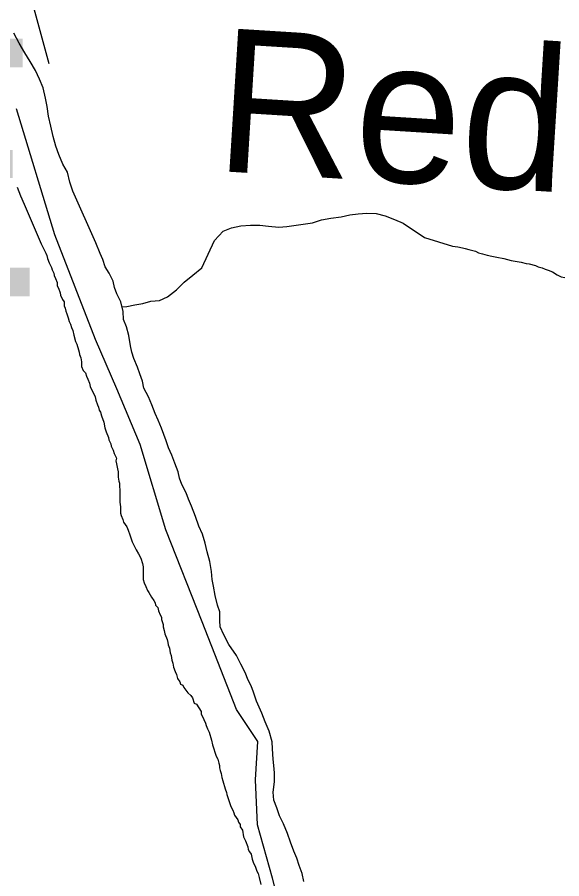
# Model space of a CAD drawing. Extents: x -59 to 82, y -3 to 49.
# Drawn here: x -52.99 to -52.63, y 47.505 to 48.075 of the extents above; entities that cross this region are included whole.
import ezdxf

# ---------------------------------------------------------------- set-up
doc = ezdxf.new("R2010")
doc.units = 0
for name, color, linetype in [('GM_X_Corporation', 7, 'Continuous'), ('GM_X_Major_River', 7, 'Continuous'), ('GM_X_Minor_River', 7, 'Continuous'), ('GM_X_Minor_River_Text', 7, 'Continuous'), ('GM_X_Township_Road', 7, 'Continuous'), ('GM_X_Township_Text', 7, 'Continuous')]:
    doc.layers.add(name, color=color, linetype=linetype)

msp = doc.modelspace()

# ---------------------------------------------------------------- linework, layer by layer
at = {"layer": 'GM_X_Corporation'}
for p, q in [((-52.96533, 47.93121), (-52.99077, 48.01469)), ((-52.93848, 47.86188), (-52.96533, 47.93121)), ((-52.92434, 47.82934), (-52.93848, 47.86188)), ((-52.90879, 47.79255), (-52.92434, 47.82934)), ((-52.89184, 47.73595), (-52.90879, 47.79255)), ((-52.8678, 47.67511), (-52.89184, 47.73595)), ((-52.84519, 47.6171), (-52.8678, 47.67511)), ((-52.83105, 47.59587), (-52.84519, 47.6171)), ((-52.83248, 47.5704), (-52.83105, 47.59587)), ((-52.83108, 47.54069), (-52.83248, 47.5704)), ((-52.82119, 47.50532), (-52.83108, 47.54069)), ((-52.8113, 47.46571), (-52.82119, 47.50532))]:
    msp.add_line(p, q, dxfattribs=at)
at = {"layer": 'GM_X_Major_River'}
for p, q in [((-52.98907, 48.05803), (-52.99256, 48.06482)), ((-52.9852, 48.05163), (-52.98907, 48.05803)), ((-52.98172, 48.04597), (-52.9852, 48.05163)), ((-52.97824, 48.03994), (-52.98172, 48.04597)), ((-52.97551, 48.03428), (-52.97824, 48.03994)), ((-52.97317, 48.02861), (-52.97551, 48.03428)), ((-52.97158, 48.0218), (-52.97317, 48.02861)), ((-52.97038, 48.01612), (-52.97158, 48.0218)), ((-52.96955, 48.00968), (-52.97038, 48.01612)), ((-52.96797, 48.00324), (-52.96955, 48.00968)), ((-52.96637, 47.99643), (-52.96797, 48.00324)), ((-52.96478, 47.99), (-52.96637, 47.99643)), ((-52.96283, 47.98433), (-52.96478, 47.99)), ((-52.9601, 47.97791), (-52.96283, 47.98433)), ((-52.957, 47.97263), (-52.9601, 47.97791)), ((-52.95541, 47.9662), (-52.957, 47.97263)), ((-52.99034, 47.96277), (-52.988, 47.9571)), ((-52.95345, 47.96015), (-52.95541, 47.9662)), ((-52.988, 47.9571), (-52.98566, 47.95144)), ((-52.93815, 47.92593), (-52.95345, 47.96015)), ((-52.98566, 47.95144), (-52.97438, 47.92539)), ((-52.97438, 47.92539), (-52.97157, 47.91964)), ((-52.93534, 47.91881), (-52.93815, 47.92593)), ((-52.97157, 47.91964), (-52.97142, 47.91906)), ((-52.97142, 47.91906), (-52.97066, 47.91755)), ((-52.97066, 47.91755), (-52.97028, 47.91565)), ((-52.97028, 47.91565), (-52.96913, 47.91262)), ((-52.93355, 47.91496), (-52.93534, 47.91881)), ((-52.93203, 47.91003), (-52.93355, 47.91496)), ((-52.96913, 47.91262), (-52.96761, 47.90959)), ((-52.96761, 47.90959), (-52.96723, 47.90808)), ((-52.92937, 47.90587), (-52.93203, 47.91003)), ((-52.96723, 47.90808), (-52.96609, 47.90581)), ((-52.96609, 47.90581), (-52.96571, 47.90429)), ((-52.96571, 47.90429), (-52.96495, 47.9024)), ((-52.92671, 47.90057), (-52.92937, 47.90587)), ((-52.96495, 47.9024), (-52.96381, 47.89974)), ((-52.96381, 47.89974), (-52.9638, 47.89747)), ((-52.92594, 47.8964), (-52.92671, 47.90057)), ((-52.9638, 47.89747), (-52.96304, 47.89596)), ((-52.96304, 47.89596), (-52.9619, 47.89292)), ((-52.9619, 47.89292), (-52.96152, 47.89141)), ((-52.92442, 47.89223), (-52.92594, 47.8964)), ((-52.92176, 47.88693), (-52.92442, 47.89223)), ((-52.96152, 47.89141), (-52.96038, 47.88838)), ((-52.96038, 47.88838), (-52.95924, 47.88687)), ((-52.95924, 47.88687), (-52.95923, 47.88421)), ((-52.92023, 47.88049), (-52.92176, 47.88693)), ((-52.95923, 47.88421), (-52.95847, 47.8827)), ((-52.95847, 47.8827), (-52.95809, 47.8808)), ((-52.95809, 47.8808), (-52.95733, 47.87891)), ((-52.95733, 47.87891), (-52.95656, 47.87626)), ((-52.95656, 47.87626), (-52.9558, 47.87398)), ((-52.91984, 47.87518), (-52.92023, 47.88049)), ((-52.91794, 47.87026), (-52.91984, 47.87518)), ((-52.9558, 47.87398), (-52.95504, 47.87209)), ((-52.95504, 47.87209), (-52.95428, 47.86982)), ((-52.95428, 47.86982), (-52.95352, 47.86792)), ((-52.91641, 47.86458), (-52.91794, 47.87026)), ((-52.95352, 47.86792), (-52.95275, 47.86489)), ((-52.95275, 47.86489), (-52.95161, 47.86072)), ((-52.91526, 47.85775), (-52.91641, 47.86458)), ((-52.95161, 47.86072), (-52.95085, 47.85883)), ((-52.95085, 47.85883), (-52.9497, 47.85504)), ((-52.9497, 47.85504), (-52.94932, 47.85353)), ((-52.94932, 47.85353), (-52.94894, 47.85201)), ((-52.91449, 47.85359), (-52.91526, 47.85775)), ((-52.91297, 47.84942), (-52.91449, 47.85359)), ((-52.94894, 47.85201), (-52.94818, 47.84974)), ((-52.94818, 47.84974), (-52.94779, 47.84709)), ((-52.94779, 47.84709), (-52.94779, 47.84405)), ((-52.91068, 47.84374), (-52.91297, 47.84942)), ((-52.94779, 47.84405), (-52.94665, 47.8414)), ((-52.94665, 47.8414), (-52.94513, 47.83989)), ((-52.90916, 47.83919), (-52.91068, 47.84374)), ((-52.94513, 47.83989), (-52.94436, 47.83761)), ((-52.94436, 47.83761), (-52.9436, 47.83572)), ((-52.9436, 47.83572), (-52.94246, 47.83307)), ((-52.90726, 47.83427), (-52.90916, 47.83919)), ((-52.94246, 47.83307), (-52.94208, 47.8308)), ((-52.94208, 47.8308), (-52.93866, 47.82398)), ((-52.90649, 47.82972), (-52.90726, 47.83427)), ((-52.90345, 47.82404), (-52.90649, 47.82972)), ((-52.93866, 47.82398), (-52.93828, 47.8217)), ((-52.90117, 47.81874), (-52.90345, 47.82404)), ((-52.93828, 47.8217), (-52.93713, 47.81867)), ((-52.93713, 47.81867), (-52.93637, 47.81716)), ((-52.89888, 47.81306), (-52.90117, 47.81874)), ((-52.93637, 47.81716), (-52.93599, 47.81527)), ((-52.93599, 47.81527), (-52.93523, 47.81375)), ((-52.93523, 47.81375), (-52.93447, 47.81148)), ((-52.89698, 47.80851), (-52.89888, 47.81306)), ((-52.93447, 47.81148), (-52.93294, 47.80731)), ((-52.93294, 47.80731), (-52.93218, 47.80352)), ((-52.8947, 47.80321), (-52.89698, 47.80851)), ((-52.93218, 47.80352), (-52.93142, 47.80087)), ((-52.93142, 47.80087), (-52.92989, 47.79708)), ((-52.89165, 47.79487), (-52.8947, 47.80321)), ((-52.92989, 47.79708), (-52.92951, 47.79557)), ((-52.92951, 47.79557), (-52.92837, 47.79292)), ((-52.92837, 47.79292), (-52.92799, 47.7914)), ((-52.92799, 47.7914), (-52.92685, 47.78875)), ((-52.89013, 47.79033), (-52.89165, 47.79487)), ((-52.88785, 47.7854), (-52.89013, 47.79033)), ((-52.92685, 47.78875), (-52.92608, 47.78647)), ((-52.92608, 47.78647), (-52.92456, 47.78345)), ((-52.88594, 47.7801), (-52.88785, 47.7854)), ((-52.92456, 47.78345), (-52.92494, 47.78155)), ((-52.92494, 47.78155), (-52.92455, 47.77965)), ((-52.92455, 47.77965), (-52.92379, 47.77624)), ((-52.88366, 47.77442), (-52.88594, 47.7801)), ((-52.92379, 47.77624), (-52.92341, 47.77435)), ((-52.92341, 47.77435), (-52.9234, 47.77094)), ((-52.88289, 47.77025), (-52.88366, 47.77442)), ((-52.9234, 47.77094), (-52.92302, 47.76829)), ((-52.92302, 47.76829), (-52.92263, 47.76677)), ((-52.92263, 47.76677), (-52.92263, 47.76525)), ((-52.88137, 47.76608), (-52.88289, 47.77025)), ((-52.92263, 47.76525), (-52.92224, 47.76184)), ((-52.92224, 47.76184), (-52.92223, 47.75426)), ((-52.87833, 47.7604), (-52.88137, 47.76608)), ((-52.8768, 47.75624), (-52.87833, 47.7604)), ((-52.8749, 47.75169), (-52.8768, 47.75624)), ((-52.92223, 47.75426), (-52.92184, 47.75123)), ((-52.92184, 47.75123), (-52.92183, 47.74706)), ((-52.87224, 47.74487), (-52.8749, 47.75169)), ((-52.92183, 47.74706), (-52.92145, 47.74555)), ((-52.92145, 47.74555), (-52.92031, 47.74289)), ((-52.86995, 47.73843), (-52.87224, 47.74487)), ((-52.92031, 47.74289), (-52.91993, 47.741)), ((-52.91993, 47.741), (-52.91765, 47.73797)), ((-52.86767, 47.73313), (-52.86995, 47.73843)), ((-52.91765, 47.73797), (-52.91689, 47.7357)), ((-52.91689, 47.7357), (-52.91575, 47.73267)), ((-52.91575, 47.73267), (-52.91499, 47.73077)), ((-52.86576, 47.72707), (-52.86767, 47.73313)), ((-52.91499, 47.73077), (-52.91422, 47.72812)), ((-52.91422, 47.72812), (-52.91156, 47.72282)), ((-52.86461, 47.72138), (-52.86576, 47.72707)), ((-52.91156, 47.72282), (-52.91004, 47.72017)), ((-52.86271, 47.71494), (-52.86461, 47.72138)), ((-52.91004, 47.72017), (-52.90852, 47.71714)), ((-52.90852, 47.71714), (-52.90738, 47.71373)), ((-52.90738, 47.71373), (-52.90699, 47.71146)), ((-52.90699, 47.71146), (-52.90699, 47.70918)), ((-52.86156, 47.7085), (-52.86271, 47.71494)), ((-52.90699, 47.70918), (-52.90697, 47.70312)), ((-52.86117, 47.7032), (-52.86156, 47.7085)), ((-52.90697, 47.70312), (-52.90621, 47.70084)), ((-52.90621, 47.70084), (-52.90507, 47.69857)), ((-52.90507, 47.69857), (-52.90393, 47.69592)), ((-52.8604, 47.69865), (-52.86117, 47.7032)), ((-52.85925, 47.69259), (-52.8604, 47.69865)), ((-52.90393, 47.69592), (-52.90317, 47.69441)), ((-52.90317, 47.69441), (-52.90127, 47.69138)), ((-52.85772, 47.68614), (-52.85925, 47.69259)), ((-52.90127, 47.69138), (-52.89975, 47.6891)), ((-52.89975, 47.6891), (-52.89899, 47.68759)), ((-52.89899, 47.68759), (-52.89861, 47.68607)), ((-52.89861, 47.68607), (-52.89709, 47.68456)), ((-52.89709, 47.68456), (-52.89671, 47.68229)), ((-52.89671, 47.68229), (-52.89557, 47.67963)), ((-52.8562, 47.6816), (-52.85772, 47.68614)), ((-52.85619, 47.67591), (-52.8562, 47.6816)), ((-52.89557, 47.67963), (-52.89481, 47.67812)), ((-52.89481, 47.67812), (-52.8948, 47.6766)), ((-52.8948, 47.6766), (-52.89404, 47.67471)), ((-52.8558, 47.67174), (-52.85619, 47.67591)), ((-52.89404, 47.67471), (-52.89366, 47.6732)), ((-52.89366, 47.6732), (-52.89366, 47.67168)), ((-52.89366, 47.67168), (-52.8929, 47.66941)), ((-52.85352, 47.66644), (-52.8558, 47.67174)), ((-52.8929, 47.66941), (-52.89251, 47.66713)), ((-52.89251, 47.66713), (-52.89099, 47.66334)), ((-52.8501, 47.66), (-52.85352, 47.66644)), ((-52.89099, 47.66334), (-52.89061, 47.66145)), ((-52.89061, 47.66145), (-52.89023, 47.65993)), ((-52.89023, 47.65993), (-52.88946, 47.65766)), ((-52.84516, 47.65281), (-52.8501, 47.66)), ((-52.88946, 47.65766), (-52.88908, 47.65463)), ((-52.88908, 47.65463), (-52.88832, 47.65274)), ((-52.88832, 47.65274), (-52.88793, 47.6497)), ((-52.84212, 47.64713), (-52.84516, 47.65281)), ((-52.88793, 47.6497), (-52.88717, 47.64781)), ((-52.88717, 47.64781), (-52.88679, 47.64516)), ((-52.83908, 47.64107), (-52.84212, 47.64713)), ((-52.88679, 47.64516), (-52.88564, 47.64213)), ((-52.88564, 47.64213), (-52.88488, 47.64023)), ((-52.88488, 47.64023), (-52.88412, 47.63758)), ((-52.88412, 47.63758), (-52.8826, 47.63531)), ((-52.83755, 47.6369), (-52.83908, 47.64107)), ((-52.83527, 47.63274), (-52.83755, 47.6369)), ((-52.8826, 47.63531), (-52.88222, 47.63379)), ((-52.88222, 47.63379), (-52.8807, 47.63304)), ((-52.8807, 47.63304), (-52.87994, 47.63152)), ((-52.87994, 47.63152), (-52.87729, 47.62812)), ((-52.83375, 47.62857), (-52.83527, 47.63274)), ((-52.87729, 47.62812), (-52.87539, 47.62622)), ((-52.87539, 47.62622), (-52.87425, 47.62471)), ((-52.87425, 47.62471), (-52.87311, 47.6213)), ((-52.83184, 47.62251), (-52.83375, 47.62857)), ((-52.87311, 47.6213), (-52.87159, 47.62055)), ((-52.87159, 47.62055), (-52.86855, 47.61562)), ((-52.82842, 47.61456), (-52.83184, 47.62251)), ((-52.86855, 47.61562), (-52.86855, 47.61411)), ((-52.86855, 47.61411), (-52.86665, 47.61032)), ((-52.82614, 47.60887), (-52.82842, 47.61456)), ((-52.86665, 47.61032), (-52.86551, 47.60805)), ((-52.86551, 47.60805), (-52.86512, 47.60653)), ((-52.82347, 47.60281), (-52.82614, 47.60887)), ((-52.86512, 47.60653), (-52.86436, 47.60426)), ((-52.86436, 47.60426), (-52.86322, 47.60199)), ((-52.86322, 47.60199), (-52.8617, 47.59668)), ((-52.82157, 47.59562), (-52.82347, 47.60281)), ((-52.8617, 47.59668), (-52.86093, 47.59365)), ((-52.82118, 47.59107), (-52.82157, 47.59562)), ((-52.86093, 47.59365), (-52.86017, 47.591)), ((-52.86017, 47.591), (-52.85941, 47.58873)), ((-52.82078, 47.58424), (-52.82118, 47.59107)), ((-52.85941, 47.58873), (-52.85864, 47.58607)), ((-52.85864, 47.58607), (-52.8575, 47.58418)), ((-52.8575, 47.58418), (-52.85674, 47.58153)), ((-52.8204, 47.58008), (-52.82078, 47.58424)), ((-52.85674, 47.58153), (-52.85636, 47.58001)), ((-52.85636, 47.58001), (-52.85636, 47.5785)), ((-52.85636, 47.5785), (-52.85597, 47.5766)), ((-52.82001, 47.57515), (-52.8204, 47.58008)), ((-52.85597, 47.5766), (-52.85521, 47.57471)), ((-52.85521, 47.57471), (-52.85483, 47.57206)), ((-52.81999, 47.56908), (-52.82001, 47.57515)), ((-52.85483, 47.57206), (-52.85407, 47.56978)), ((-52.85407, 47.56978), (-52.85254, 47.56448)), ((-52.82074, 47.56226), (-52.81999, 47.56908)), ((-52.85254, 47.56448), (-52.85178, 47.56221)), ((-52.85178, 47.56221), (-52.8514, 47.56069)), ((-52.82035, 47.55695), (-52.82074, 47.56226)), ((-52.8514, 47.56069), (-52.84873, 47.55274)), ((-52.81844, 47.55203), (-52.82035, 47.55695)), ((-52.84873, 47.55274), (-52.84759, 47.55046)), ((-52.84759, 47.55046), (-52.84683, 47.54857)), ((-52.81654, 47.54673), (-52.81844, 47.55203)), ((-52.84683, 47.54857), (-52.84645, 47.54705)), ((-52.84645, 47.54705), (-52.84417, 47.54402)), ((-52.81388, 47.54142), (-52.81654, 47.54673)), ((-52.84417, 47.54402), (-52.84379, 47.54251)), ((-52.84379, 47.54251), (-52.84265, 47.541)), ((-52.84265, 47.541), (-52.84264, 47.53948)), ((-52.84264, 47.53948), (-52.84112, 47.53721)), ((-52.81121, 47.53499), (-52.81388, 47.54142)), ((-52.84112, 47.53721), (-52.84036, 47.53266)), ((-52.80931, 47.5293), (-52.81121, 47.53499)), ((-52.84036, 47.53266), (-52.83922, 47.53001)), ((-52.83922, 47.53001), (-52.83769, 47.52622)), ((-52.80702, 47.52324), (-52.80931, 47.5293)), ((-52.83769, 47.52622), (-52.83731, 47.52432)), ((-52.83731, 47.52432), (-52.83655, 47.52281)), ((-52.83655, 47.52281), (-52.83541, 47.5213)), ((-52.80512, 47.5187), (-52.80702, 47.52324)), ((-52.83541, 47.5213), (-52.83465, 47.51789)), ((-52.83465, 47.51789), (-52.83388, 47.51523)), ((-52.80359, 47.51377), (-52.80512, 47.5187)), ((-52.83388, 47.51523), (-52.83274, 47.51334)), ((-52.83274, 47.51334), (-52.8316, 47.50993)), ((-52.80169, 47.50847), (-52.80359, 47.51377)), ((-52.8316, 47.50993), (-52.83084, 47.50842)), ((-52.83084, 47.50842), (-52.83008, 47.50576)), ((-52.83008, 47.50576), (-52.82893, 47.50122)), ((-52.80054, 47.50316), (-52.80169, 47.50847))]:
    msp.add_line(p, q, dxfattribs=at)
at = {"layer": 'GM_X_Minor_River'}
for p, q in [((-52.7758, 47.94317), (-52.77012, 47.94437)), ((-52.77012, 47.94437), (-52.76443, 47.94519)), ((-52.76443, 47.94519), (-52.75873, 47.94563)), ((-52.75873, 47.94563), (-52.75265, 47.94532)), ((-52.75265, 47.94532), (-52.74655, 47.94387)), ((-52.74655, 47.94387), (-52.74044, 47.94129)), ((-52.81184, 47.93669), (-52.79476, 47.93916)), ((-52.79476, 47.93916), (-52.7887, 47.94112)), ((-52.7887, 47.94112), (-52.78264, 47.94233)), ((-52.78264, 47.94233), (-52.7758, 47.94317)), ((-52.74044, 47.94129), (-52.73472, 47.93907)), ((-52.73472, 47.93907), (-52.7207, 47.92956)), ((-52.85962, 47.92742), (-52.85398, 47.93356)), ((-52.85398, 47.93356), (-52.84831, 47.9359)), ((-52.84831, 47.9359), (-52.84224, 47.93711)), ((-52.84224, 47.93711), (-52.83579, 47.93756)), ((-52.83579, 47.93756), (-52.82971, 47.93763)), ((-52.82971, 47.93763), (-52.824, 47.93693)), ((-52.824, 47.93693), (-52.81715, 47.93625)), ((-52.81715, 47.93625), (-52.81184, 47.93669)), ((-52.86808, 47.90948), (-52.85962, 47.92742)), ((-52.7207, 47.92956), (-52.70198, 47.92375)), ((-52.70198, 47.92375), (-52.69856, 47.92339)), ((-52.69856, 47.92339), (-52.69551, 47.92265)), ((-52.69551, 47.92265), (-52.69361, 47.92229)), ((-52.69361, 47.92229), (-52.69133, 47.92154)), ((-52.69133, 47.92154), (-52.68943, 47.92118)), ((-52.68943, 47.92118), (-52.68676, 47.92044)), ((-52.68676, 47.92044), (-52.68486, 47.91931)), ((-52.68486, 47.91931), (-52.68219, 47.91857)), ((-52.68219, 47.91857), (-52.67915, 47.91783)), ((-52.67915, 47.91783), (-52.6761, 47.91709)), ((-52.6761, 47.91709), (-52.67268, 47.91636)), ((-52.67268, 47.91636), (-52.66812, 47.91563)), ((-52.66812, 47.91563), (-52.66317, 47.91415)), ((-52.87406, 47.90446), (-52.86808, 47.90948)), ((-52.66317, 47.91415), (-52.6567, 47.91305)), ((-52.6567, 47.91305), (-52.65328, 47.91232)), ((-52.65328, 47.91232), (-52.65138, 47.91195)), ((-52.65138, 47.91195), (-52.64719, 47.91084)), ((-52.64719, 47.91084), (-52.64529, 47.91009)), ((-52.64529, 47.91009), (-52.64262, 47.90935)), ((-52.64262, 47.90935), (-52.64072, 47.90861)), ((-52.87966, 47.89982), (-52.87406, 47.90446)), ((-52.64072, 47.90861), (-52.63881, 47.90786)), ((-52.63881, 47.90786), (-52.63577, 47.90674)), ((-52.63577, 47.90674), (-52.63271, 47.90487)), ((-52.63271, 47.90487), (-52.63004, 47.90336)), ((-52.88489, 47.89481), (-52.87966, 47.89982)), ((-52.63004, 47.90336), (-52.62776, 47.903)), ((-52.89087, 47.89017), (-52.88489, 47.89481)), ((-52.90709, 47.88575), (-52.90181, 47.88735)), ((-52.90181, 47.88735), (-52.89614, 47.88782)), ((-52.89614, 47.88782), (-52.89087, 47.89017)), ((-52.92097, 47.88363), (-52.91766, 47.8837)), ((-52.91766, 47.8837), (-52.91238, 47.88491)), ((-52.91238, 47.88491), (-52.90709, 47.88575))]:
    msp.add_line(p, q, dxfattribs=at)
at = {"layer": 'GM_X_Township_Road'}
msp.add_line((-52.98222, 48.09205), (-52.96944, 48.04473), dxfattribs=at)

# ---------------------------------------------------------------- texts
at = {"layer": 'GM_X_Minor_River_Text'}
msp.add_text('Red', height=0.09477, rotation=356.4362, dxfattribs=at).set_placement((-52.86018, 47.97364))
at = {"layer": 'GM_X_Township_Text'}
msp.add_text('PAINESVILLE', height=0.1704545, rotation=0, dxfattribs=at).set_placement((-54.42925, 47.89056))

doc.saveas('drawing.dxf')
